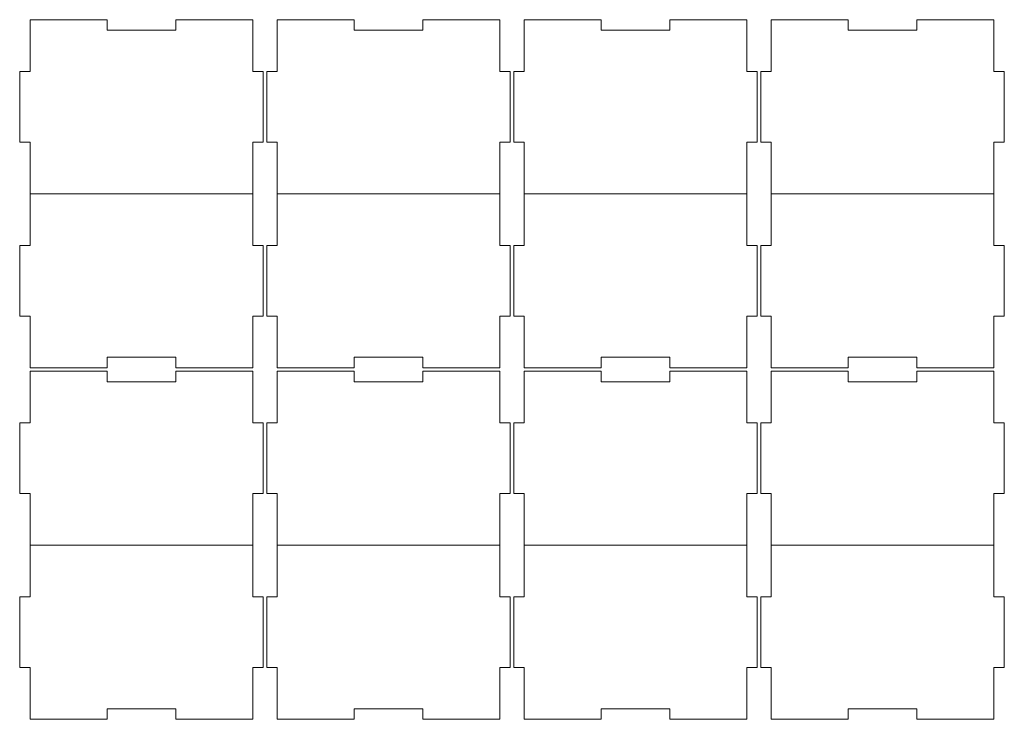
# Model space of a CAD drawing. Header units: millimetres. Extents: x -811 to 1340, y -192 to 870.
# Tile 649 of 656: x 793 to 1076, y -87 to 114. Entities that reach past the tile are written whole.
import ezdxf

# ---------------------------------------------------------------- set-up
doc = ezdxf.new("R2010")
doc.units = ezdxf.units.MM
doc.header["$MEASUREMENT"] = 0
doc.layers.add('layer 1', color=7, linetype='Continuous')

msp = doc.modelspace()

# ---------------------------------------------------------------- linework, layer by layer
at = {"layer": 'layer 1', "color": 250, "lineweight": 9}
for points, knots in [([(837.4125, 114.0378), (837.4125, 114.0378), (859.5625, 114.0378), (859.5625, 114.0378), (859.5625, 114.0378), (859.5625, 114.0378), (859.5625, 99.1878), (859.5625, 99.1878), (859.5625, 99.1878), (859.5625, 99.1878), (862.5625, 99.1878), (862.5625, 99.1878), (862.5625, 99.1878), (862.5625, 99.1878), (862.5625, 78.8878), (862.5625, 78.8878), (862.5625, 78.8878), (862.5625, 78.8878), (859.5625, 78.8878), (859.5625, 78.8878), (859.5625, 78.8878), (859.5625, 78.8878), (859.5625, 64.0378), (859.5625, 64.0378), (859.5625, 64.0378), (859.5625, 64.0378), (795.5625, 64.0378), (795.5625, 64.0378), (795.5625, 64.0378), (795.5625, 64.0378), (795.5625, 78.8878), (795.5625, 78.8878), (795.5625, 78.8878), (795.5625, 78.8878), (792.5625, 78.8878), (792.5625, 78.8878), (792.5625, 78.8878), (792.5625, 78.8878), (792.5625, 99.1878), (792.5625, 99.1878), (792.5625, 99.1878), (792.5625, 99.1878), (795.5625, 99.1878), (795.5625, 99.1878), (795.5625, 99.1878), (795.5625, 99.1878), (795.5625, 114.0378), (795.5625, 114.0378), (795.5625, 114.0378), (795.5625, 114.0378), (817.7125, 114.0378), (817.7125, 114.0378), (817.7125, 114.0378), (817.7125, 114.0378), (817.7125, 111.0378), (817.7125, 111.0378), (817.7125, 111.0378), (817.7125, 111.0378), (837.4125, 111.0378), (837.4125, 111.0378), (837.4125, 111.0378), (837.4125, 111.0378), (837.4125, 114.0378), (837.4125, 114.0378)], [0, 0, 0, 0, 0.05882353, 0.05882353, 0.05882353, 0.05882353, 0.11764706, 0.11764706, 0.11764706, 0.11764706, 0.17647059, 0.17647059, 0.17647059, 0.17647059, 0.23529412, 0.23529412, 0.23529412, 0.23529412, 0.29411765, 0.29411765, 0.29411765, 0.29411765, 0.35294118, 0.35294118, 0.35294118, 0.35294118, 0.41176471, 0.41176471, 0.41176471, 0.41176471, 0.47058824, 0.47058824, 0.47058824, 0.47058824, 0.52941176, 0.52941176, 0.52941176, 0.52941176, 0.58823529, 0.58823529, 0.58823529, 0.58823529, 0.64705882, 0.64705882, 0.64705882, 0.64705882, 0.70588235, 0.70588235, 0.70588235, 0.70588235, 0.76470588, 0.76470588, 0.76470588, 0.76470588, 0.82352941, 0.82352941, 0.82352941, 0.82352941, 0.88235294, 0.88235294, 0.88235294, 0.88235294, 1, 1, 1, 1]), ([(908.4125, 114.0378), (908.4125, 114.0378), (930.5625, 114.0378), (930.5625, 114.0378), (930.5625, 114.0378), (930.5625, 114.0378), (930.5625, 99.1878), (930.5625, 99.1878), (930.5625, 99.1878), (930.5625, 99.1878), (933.5625, 99.1878), (933.5625, 99.1878), (933.5625, 99.1878), (933.5625, 99.1878), (933.5625, 78.8878), (933.5625, 78.8878), (933.5625, 78.8878), (933.5625, 78.8878), (930.5625, 78.8878), (930.5625, 78.8878), (930.5625, 78.8878), (930.5625, 78.8878), (930.5625, 64.0378), (930.5625, 64.0378), (930.5625, 64.0378), (930.5625, 64.0378), (866.5625, 64.0378), (866.5625, 64.0378), (866.5625, 64.0378), (866.5625, 64.0378), (866.5625, 78.8878), (866.5625, 78.8878), (866.5625, 78.8878), (866.5625, 78.8878), (863.5625, 78.8878), (863.5625, 78.8878), (863.5625, 78.8878), (863.5625, 78.8878), (863.5625, 99.1878), (863.5625, 99.1878), (863.5625, 99.1878), (863.5625, 99.1878), (866.5625, 99.1878), (866.5625, 99.1878), (866.5625, 99.1878), (866.5625, 99.1878), (866.5625, 114.0378), (866.5625, 114.0378), (866.5625, 114.0378), (866.5625, 114.0378), (888.7125, 114.0378), (888.7125, 114.0378), (888.7125, 114.0378), (888.7125, 114.0378), (888.7125, 111.0378), (888.7125, 111.0378), (888.7125, 111.0378), (888.7125, 111.0378), (908.4125, 111.0378), (908.4125, 111.0378), (908.4125, 111.0378), (908.4125, 111.0378), (908.4125, 114.0378), (908.4125, 114.0378)], [0, 0, 0, 0, 0.05882353, 0.05882353, 0.05882353, 0.05882353, 0.11764706, 0.11764706, 0.11764706, 0.11764706, 0.17647059, 0.17647059, 0.17647059, 0.17647059, 0.23529412, 0.23529412, 0.23529412, 0.23529412, 0.29411765, 0.29411765, 0.29411765, 0.29411765, 0.35294118, 0.35294118, 0.35294118, 0.35294118, 0.41176471, 0.41176471, 0.41176471, 0.41176471, 0.47058824, 0.47058824, 0.47058824, 0.47058824, 0.52941176, 0.52941176, 0.52941176, 0.52941176, 0.58823529, 0.58823529, 0.58823529, 0.58823529, 0.64705882, 0.64705882, 0.64705882, 0.64705882, 0.70588235, 0.70588235, 0.70588235, 0.70588235, 0.76470588, 0.76470588, 0.76470588, 0.76470588, 0.82352941, 0.82352941, 0.82352941, 0.82352941, 0.88235294, 0.88235294, 0.88235294, 0.88235294, 1, 1, 1, 1]), ([(979.4125, 114.0378), (979.4125, 114.0378), (1001.5625, 114.0378), (1001.5625, 114.0378), (1001.5625, 114.0378), (1001.5625, 114.0378), (1001.5625, 99.1878), (1001.5625, 99.1878), (1001.5625, 99.1878), (1001.5625, 99.1878), (1004.5625, 99.1878), (1004.5625, 99.1878), (1004.5625, 99.1878), (1004.5625, 99.1878), (1004.5625, 78.8878), (1004.5625, 78.8878), (1004.5625, 78.8878), (1004.5625, 78.8878), (1001.5625, 78.8878), (1001.5625, 78.8878), (1001.5625, 78.8878), (1001.5625, 78.8878), (1001.5625, 64.0378), (1001.5625, 64.0378), (1001.5625, 64.0378), (1001.5625, 64.0378), (937.5625, 64.0378), (937.5625, 64.0378), (937.5625, 64.0378), (937.5625, 64.0378), (937.5625, 78.8878), (937.5625, 78.8878), (937.5625, 78.8878), (937.5625, 78.8878), (934.5625, 78.8878), (934.5625, 78.8878), (934.5625, 78.8878), (934.5625, 78.8878), (934.5625, 99.1878), (934.5625, 99.1878), (934.5625, 99.1878), (934.5625, 99.1878), (937.5625, 99.1878), (937.5625, 99.1878), (937.5625, 99.1878), (937.5625, 99.1878), (937.5625, 114.0378), (937.5625, 114.0378), (937.5625, 114.0378), (937.5625, 114.0378), (959.7125, 114.0378), (959.7125, 114.0378), (959.7125, 114.0378), (959.7125, 114.0378), (959.7125, 111.0378), (959.7125, 111.0378), (959.7125, 111.0378), (959.7125, 111.0378), (979.4125, 111.0378), (979.4125, 111.0378), (979.4125, 111.0378), (979.4125, 111.0378), (979.4125, 114.0378), (979.4125, 114.0378)], [0, 0, 0, 0, 0.05882353, 0.05882353, 0.05882353, 0.05882353, 0.11764706, 0.11764706, 0.11764706, 0.11764706, 0.17647059, 0.17647059, 0.17647059, 0.17647059, 0.23529412, 0.23529412, 0.23529412, 0.23529412, 0.29411765, 0.29411765, 0.29411765, 0.29411765, 0.35294118, 0.35294118, 0.35294118, 0.35294118, 0.41176471, 0.41176471, 0.41176471, 0.41176471, 0.47058824, 0.47058824, 0.47058824, 0.47058824, 0.52941176, 0.52941176, 0.52941176, 0.52941176, 0.58823529, 0.58823529, 0.58823529, 0.58823529, 0.64705882, 0.64705882, 0.64705882, 0.64705882, 0.70588235, 0.70588235, 0.70588235, 0.70588235, 0.76470588, 0.76470588, 0.76470588, 0.76470588, 0.82352941, 0.82352941, 0.82352941, 0.82352941, 0.88235294, 0.88235294, 0.88235294, 0.88235294, 1, 1, 1, 1]), ([(1050.4125, 114.0378), (1050.4125, 114.0378), (1072.5625, 114.0378), (1072.5625, 114.0378), (1072.5625, 114.0378), (1072.5625, 114.0378), (1072.5625, 99.1878), (1072.5625, 99.1878), (1072.5625, 99.1878), (1072.5625, 99.1878), (1075.5625, 99.1878), (1075.5625, 99.1878), (1075.5625, 99.1878), (1075.5625, 99.1878), (1075.5625, 78.8878), (1075.5625, 78.8878), (1075.5625, 78.8878), (1075.5625, 78.8878), (1072.5625, 78.8878), (1072.5625, 78.8878), (1072.5625, 78.8878), (1072.5625, 78.8878), (1072.5625, 64.0378), (1072.5625, 64.0378), (1072.5625, 64.0378), (1072.5625, 64.0378), (1008.5625, 64.0378), (1008.5625, 64.0378), (1008.5625, 64.0378), (1008.5625, 64.0378), (1008.5625, 78.8878), (1008.5625, 78.8878), (1008.5625, 78.8878), (1008.5625, 78.8878), (1005.5625, 78.8878), (1005.5625, 78.8878), (1005.5625, 78.8878), (1005.5625, 78.8878), (1005.5625, 99.1878), (1005.5625, 99.1878), (1005.5625, 99.1878), (1005.5625, 99.1878), (1008.5625, 99.1878), (1008.5625, 99.1878), (1008.5625, 99.1878), (1008.5625, 99.1878), (1008.5625, 114.0378), (1008.5625, 114.0378), (1008.5625, 114.0378), (1008.5625, 114.0378), (1030.7125, 114.0378), (1030.7125, 114.0378), (1030.7125, 114.0378), (1030.7125, 114.0378), (1030.7125, 111.0378), (1030.7125, 111.0378), (1030.7125, 111.0378), (1030.7125, 111.0378), (1050.4125, 111.0378), (1050.4125, 111.0378), (1050.4125, 111.0378), (1050.4125, 111.0378), (1050.4125, 114.0378), (1050.4125, 114.0378)], [0, 0, 0, 0, 0.05882353, 0.05882353, 0.05882353, 0.05882353, 0.11764706, 0.11764706, 0.11764706, 0.11764706, 0.17647059, 0.17647059, 0.17647059, 0.17647059, 0.23529412, 0.23529412, 0.23529412, 0.23529412, 0.29411765, 0.29411765, 0.29411765, 0.29411765, 0.35294118, 0.35294118, 0.35294118, 0.35294118, 0.41176471, 0.41176471, 0.41176471, 0.41176471, 0.47058824, 0.47058824, 0.47058824, 0.47058824, 0.52941176, 0.52941176, 0.52941176, 0.52941176, 0.58823529, 0.58823529, 0.58823529, 0.58823529, 0.64705882, 0.64705882, 0.64705882, 0.64705882, 0.70588235, 0.70588235, 0.70588235, 0.70588235, 0.76470588, 0.76470588, 0.76470588, 0.76470588, 0.82352941, 0.82352941, 0.82352941, 0.82352941, 0.88235294, 0.88235294, 0.88235294, 0.88235294, 1, 1, 1, 1]), ([(859.5625, 64.0378), (859.5625, 64.0378), (859.5625, 49.1878), (859.5625, 49.1878), (859.5625, 49.1878), (859.5625, 49.1878), (862.5625, 49.1878), (862.5625, 49.1878), (862.5625, 49.1878), (862.5625, 49.1878), (862.5625, 28.8878), (862.5625, 28.8878), (862.5625, 28.8878), (862.5625, 28.8878), (859.5625, 28.8878), (859.5625, 28.8878), (859.5625, 28.8878), (859.5625, 28.8878), (859.5625, 14.0378), (859.5625, 14.0378), (859.5625, 14.0378), (859.5625, 14.0378), (837.4125, 14.0378), (837.4125, 14.0378), (837.4125, 14.0378), (837.4125, 14.0378), (837.4125, 17.0378), (837.4125, 17.0378), (837.4125, 17.0378), (837.4125, 17.0378), (817.7125, 17.0378), (817.7125, 17.0378), (817.7125, 17.0378), (817.7125, 17.0378), (817.7125, 14.0378), (817.7125, 14.0378), (817.7125, 14.0378), (817.7125, 14.0378), (795.5625, 14.0378), (795.5625, 14.0378), (795.5625, 14.0378), (795.5625, 14.0378), (795.5625, 28.8878), (795.5625, 28.8878), (795.5625, 28.8878), (795.5625, 28.8878), (792.5625, 28.8878), (792.5625, 28.8878), (792.5625, 28.8878), (792.5625, 28.8878), (792.5625, 49.1878), (792.5625, 49.1878), (792.5625, 49.1878), (792.5625, 49.1878), (795.5625, 49.1878), (795.5625, 49.1878), (795.5625, 49.1878), (795.5625, 49.1878), (795.5625, 64.0378), (795.5625, 64.0378)], [0, 0, 0, 0, 0.0625, 0.0625, 0.0625, 0.0625, 0.125, 0.125, 0.125, 0.125, 0.1875, 0.1875, 0.1875, 0.1875, 0.25, 0.25, 0.25, 0.25, 0.3125, 0.3125, 0.3125, 0.3125, 0.375, 0.375, 0.375, 0.375, 0.4375, 0.4375, 0.4375, 0.4375, 0.5, 0.5, 0.5, 0.5, 0.5625, 0.5625, 0.5625, 0.5625, 0.625, 0.625, 0.625, 0.625, 0.6875, 0.6875, 0.6875, 0.6875, 0.75, 0.75, 0.75, 0.75, 0.8125, 0.8125, 0.8125, 0.8125, 0.875, 0.875, 0.875, 0.875, 1, 1, 1, 1]), ([(930.5625, 64.0378), (930.5625, 64.0378), (930.5625, 49.1878), (930.5625, 49.1878), (930.5625, 49.1878), (930.5625, 49.1878), (933.5625, 49.1878), (933.5625, 49.1878), (933.5625, 49.1878), (933.5625, 49.1878), (933.5625, 28.8878), (933.5625, 28.8878), (933.5625, 28.8878), (933.5625, 28.8878), (930.5625, 28.8878), (930.5625, 28.8878), (930.5625, 28.8878), (930.5625, 28.8878), (930.5625, 14.0378), (930.5625, 14.0378), (930.5625, 14.0378), (930.5625, 14.0378), (908.4125, 14.0378), (908.4125, 14.0378), (908.4125, 14.0378), (908.4125, 14.0378), (908.4125, 17.0378), (908.4125, 17.0378), (908.4125, 17.0378), (908.4125, 17.0378), (888.7125, 17.0378), (888.7125, 17.0378), (888.7125, 17.0378), (888.7125, 17.0378), (888.7125, 14.0378), (888.7125, 14.0378), (888.7125, 14.0378), (888.7125, 14.0378), (866.5625, 14.0378), (866.5625, 14.0378), (866.5625, 14.0378), (866.5625, 14.0378), (866.5625, 28.8878), (866.5625, 28.8878), (866.5625, 28.8878), (866.5625, 28.8878), (863.5625, 28.8878), (863.5625, 28.8878), (863.5625, 28.8878), (863.5625, 28.8878), (863.5625, 49.1878), (863.5625, 49.1878), (863.5625, 49.1878), (863.5625, 49.1878), (866.5625, 49.1878), (866.5625, 49.1878), (866.5625, 49.1878), (866.5625, 49.1878), (866.5625, 64.0378), (866.5625, 64.0378)], [0, 0, 0, 0, 0.0625, 0.0625, 0.0625, 0.0625, 0.125, 0.125, 0.125, 0.125, 0.1875, 0.1875, 0.1875, 0.1875, 0.25, 0.25, 0.25, 0.25, 0.3125, 0.3125, 0.3125, 0.3125, 0.375, 0.375, 0.375, 0.375, 0.4375, 0.4375, 0.4375, 0.4375, 0.5, 0.5, 0.5, 0.5, 0.5625, 0.5625, 0.5625, 0.5625, 0.625, 0.625, 0.625, 0.625, 0.6875, 0.6875, 0.6875, 0.6875, 0.75, 0.75, 0.75, 0.75, 0.8125, 0.8125, 0.8125, 0.8125, 0.875, 0.875, 0.875, 0.875, 1, 1, 1, 1]), ([(1001.5625, 64.0378), (1001.5625, 64.0378), (1001.5625, 49.1878), (1001.5625, 49.1878), (1001.5625, 49.1878), (1001.5625, 49.1878), (1004.5625, 49.1878), (1004.5625, 49.1878), (1004.5625, 49.1878), (1004.5625, 49.1878), (1004.5625, 28.8878), (1004.5625, 28.8878), (1004.5625, 28.8878), (1004.5625, 28.8878), (1001.5625, 28.8878), (1001.5625, 28.8878), (1001.5625, 28.8878), (1001.5625, 28.8878), (1001.5625, 14.0378), (1001.5625, 14.0378), (1001.5625, 14.0378), (1001.5625, 14.0378), (979.4125, 14.0378), (979.4125, 14.0378), (979.4125, 14.0378), (979.4125, 14.0378), (979.4125, 17.0378), (979.4125, 17.0378), (979.4125, 17.0378), (979.4125, 17.0378), (959.7125, 17.0378), (959.7125, 17.0378), (959.7125, 17.0378), (959.7125, 17.0378), (959.7125, 14.0378), (959.7125, 14.0378), (959.7125, 14.0378), (959.7125, 14.0378), (937.5625, 14.0378), (937.5625, 14.0378), (937.5625, 14.0378), (937.5625, 14.0378), (937.5625, 28.8878), (937.5625, 28.8878), (937.5625, 28.8878), (937.5625, 28.8878), (934.5625, 28.8878), (934.5625, 28.8878), (934.5625, 28.8878), (934.5625, 28.8878), (934.5625, 49.1878), (934.5625, 49.1878), (934.5625, 49.1878), (934.5625, 49.1878), (937.5625, 49.1878), (937.5625, 49.1878), (937.5625, 49.1878), (937.5625, 49.1878), (937.5625, 64.0378), (937.5625, 64.0378)], [0, 0, 0, 0, 0.0625, 0.0625, 0.0625, 0.0625, 0.125, 0.125, 0.125, 0.125, 0.1875, 0.1875, 0.1875, 0.1875, 0.25, 0.25, 0.25, 0.25, 0.3125, 0.3125, 0.3125, 0.3125, 0.375, 0.375, 0.375, 0.375, 0.4375, 0.4375, 0.4375, 0.4375, 0.5, 0.5, 0.5, 0.5, 0.5625, 0.5625, 0.5625, 0.5625, 0.625, 0.625, 0.625, 0.625, 0.6875, 0.6875, 0.6875, 0.6875, 0.75, 0.75, 0.75, 0.75, 0.8125, 0.8125, 0.8125, 0.8125, 0.875, 0.875, 0.875, 0.875, 1, 1, 1, 1]), ([(1072.5625, 64.0378), (1072.5625, 64.0378), (1072.5625, 49.1878), (1072.5625, 49.1878), (1072.5625, 49.1878), (1072.5625, 49.1878), (1075.5625, 49.1878), (1075.5625, 49.1878), (1075.5625, 49.1878), (1075.5625, 49.1878), (1075.5625, 28.8878), (1075.5625, 28.8878), (1075.5625, 28.8878), (1075.5625, 28.8878), (1072.5625, 28.8878), (1072.5625, 28.8878), (1072.5625, 28.8878), (1072.5625, 28.8878), (1072.5625, 14.0378), (1072.5625, 14.0378), (1072.5625, 14.0378), (1072.5625, 14.0378), (1050.4125, 14.0378), (1050.4125, 14.0378), (1050.4125, 14.0378), (1050.4125, 14.0378), (1050.4125, 17.0378), (1050.4125, 17.0378), (1050.4125, 17.0378), (1050.4125, 17.0378), (1030.7125, 17.0378), (1030.7125, 17.0378), (1030.7125, 17.0378), (1030.7125, 17.0378), (1030.7125, 14.0378), (1030.7125, 14.0378), (1030.7125, 14.0378), (1030.7125, 14.0378), (1008.5625, 14.0378), (1008.5625, 14.0378), (1008.5625, 14.0378), (1008.5625, 14.0378), (1008.5625, 28.8878), (1008.5625, 28.8878), (1008.5625, 28.8878), (1008.5625, 28.8878), (1005.5625, 28.8878), (1005.5625, 28.8878), (1005.5625, 28.8878), (1005.5625, 28.8878), (1005.5625, 49.1878), (1005.5625, 49.1878), (1005.5625, 49.1878), (1005.5625, 49.1878), (1008.5625, 49.1878), (1008.5625, 49.1878), (1008.5625, 49.1878), (1008.5625, 49.1878), (1008.5625, 64.0378), (1008.5625, 64.0378)], [0, 0, 0, 0, 0.0625, 0.0625, 0.0625, 0.0625, 0.125, 0.125, 0.125, 0.125, 0.1875, 0.1875, 0.1875, 0.1875, 0.25, 0.25, 0.25, 0.25, 0.3125, 0.3125, 0.3125, 0.3125, 0.375, 0.375, 0.375, 0.375, 0.4375, 0.4375, 0.4375, 0.4375, 0.5, 0.5, 0.5, 0.5, 0.5625, 0.5625, 0.5625, 0.5625, 0.625, 0.625, 0.625, 0.625, 0.6875, 0.6875, 0.6875, 0.6875, 0.75, 0.75, 0.75, 0.75, 0.8125, 0.8125, 0.8125, 0.8125, 0.875, 0.875, 0.875, 0.875, 1, 1, 1, 1]), ([(837.4125, 13.0378), (837.4125, 13.0378), (859.5625, 13.0378), (859.5625, 13.0378), (859.5625, 13.0378), (859.5625, 13.0378), (859.5625, -1.8122), (859.5625, -1.8122), (859.5625, -1.8122), (859.5625, -1.8122), (862.5625, -1.8122), (862.5625, -1.8122), (862.5625, -1.8122), (862.5625, -1.8122), (862.5625, -22.1122), (862.5625, -22.1122), (862.5625, -22.1122), (862.5625, -22.1122), (859.5625, -22.1122), (859.5625, -22.1122), (859.5625, -22.1122), (859.5625, -22.1122), (859.5625, -36.9622), (859.5625, -36.9622), (859.5625, -36.9622), (859.5625, -36.9622), (795.5625, -36.9622), (795.5625, -36.9622), (795.5625, -36.9622), (795.5625, -36.9622), (795.5625, -22.1122), (795.5625, -22.1122), (795.5625, -22.1122), (795.5625, -22.1122), (792.5625, -22.1122), (792.5625, -22.1122), (792.5625, -22.1122), (792.5625, -22.1122), (792.5625, -1.8122), (792.5625, -1.8122), (792.5625, -1.8122), (792.5625, -1.8122), (795.5625, -1.8122), (795.5625, -1.8122), (795.5625, -1.8122), (795.5625, -1.8122), (795.5625, 13.0378), (795.5625, 13.0378), (795.5625, 13.0378), (795.5625, 13.0378), (817.7125, 13.0378), (817.7125, 13.0378), (817.7125, 13.0378), (817.7125, 13.0378), (817.7125, 10.0378), (817.7125, 10.0378), (817.7125, 10.0378), (817.7125, 10.0378), (837.4125, 10.0378), (837.4125, 10.0378), (837.4125, 10.0378), (837.4125, 10.0378), (837.4125, 13.0378), (837.4125, 13.0378)], [0, 0, 0, 0, 0.05882353, 0.05882353, 0.05882353, 0.05882353, 0.11764706, 0.11764706, 0.11764706, 0.11764706, 0.17647059, 0.17647059, 0.17647059, 0.17647059, 0.23529412, 0.23529412, 0.23529412, 0.23529412, 0.29411765, 0.29411765, 0.29411765, 0.29411765, 0.35294118, 0.35294118, 0.35294118, 0.35294118, 0.41176471, 0.41176471, 0.41176471, 0.41176471, 0.47058824, 0.47058824, 0.47058824, 0.47058824, 0.52941176, 0.52941176, 0.52941176, 0.52941176, 0.58823529, 0.58823529, 0.58823529, 0.58823529, 0.64705882, 0.64705882, 0.64705882, 0.64705882, 0.70588235, 0.70588235, 0.70588235, 0.70588235, 0.76470588, 0.76470588, 0.76470588, 0.76470588, 0.82352941, 0.82352941, 0.82352941, 0.82352941, 0.88235294, 0.88235294, 0.88235294, 0.88235294, 1, 1, 1, 1]), ([(908.4125, 13.0378), (908.4125, 13.0378), (930.5625, 13.0378), (930.5625, 13.0378), (930.5625, 13.0378), (930.5625, 13.0378), (930.5625, -1.8122), (930.5625, -1.8122), (930.5625, -1.8122), (930.5625, -1.8122), (933.5625, -1.8122), (933.5625, -1.8122), (933.5625, -1.8122), (933.5625, -1.8122), (933.5625, -22.1122), (933.5625, -22.1122), (933.5625, -22.1122), (933.5625, -22.1122), (930.5625, -22.1122), (930.5625, -22.1122), (930.5625, -22.1122), (930.5625, -22.1122), (930.5625, -36.9622), (930.5625, -36.9622), (930.5625, -36.9622), (930.5625, -36.9622), (866.5625, -36.9622), (866.5625, -36.9622), (866.5625, -36.9622), (866.5625, -36.9622), (866.5625, -22.1122), (866.5625, -22.1122), (866.5625, -22.1122), (866.5625, -22.1122), (863.5625, -22.1122), (863.5625, -22.1122), (863.5625, -22.1122), (863.5625, -22.1122), (863.5625, -1.8122), (863.5625, -1.8122), (863.5625, -1.8122), (863.5625, -1.8122), (866.5625, -1.8122), (866.5625, -1.8122), (866.5625, -1.8122), (866.5625, -1.8122), (866.5625, 13.0378), (866.5625, 13.0378), (866.5625, 13.0378), (866.5625, 13.0378), (888.7125, 13.0378), (888.7125, 13.0378), (888.7125, 13.0378), (888.7125, 13.0378), (888.7125, 10.0378), (888.7125, 10.0378), (888.7125, 10.0378), (888.7125, 10.0378), (908.4125, 10.0378), (908.4125, 10.0378), (908.4125, 10.0378), (908.4125, 10.0378), (908.4125, 13.0378), (908.4125, 13.0378)], [0, 0, 0, 0, 0.05882353, 0.05882353, 0.05882353, 0.05882353, 0.11764706, 0.11764706, 0.11764706, 0.11764706, 0.17647059, 0.17647059, 0.17647059, 0.17647059, 0.23529412, 0.23529412, 0.23529412, 0.23529412, 0.29411765, 0.29411765, 0.29411765, 0.29411765, 0.35294118, 0.35294118, 0.35294118, 0.35294118, 0.41176471, 0.41176471, 0.41176471, 0.41176471, 0.47058824, 0.47058824, 0.47058824, 0.47058824, 0.52941176, 0.52941176, 0.52941176, 0.52941176, 0.58823529, 0.58823529, 0.58823529, 0.58823529, 0.64705882, 0.64705882, 0.64705882, 0.64705882, 0.70588235, 0.70588235, 0.70588235, 0.70588235, 0.76470588, 0.76470588, 0.76470588, 0.76470588, 0.82352941, 0.82352941, 0.82352941, 0.82352941, 0.88235294, 0.88235294, 0.88235294, 0.88235294, 1, 1, 1, 1]), ([(979.4125, 13.0378), (979.4125, 13.0378), (1001.5625, 13.0378), (1001.5625, 13.0378), (1001.5625, 13.0378), (1001.5625, 13.0378), (1001.5625, -1.8122), (1001.5625, -1.8122), (1001.5625, -1.8122), (1001.5625, -1.8122), (1004.5625, -1.8122), (1004.5625, -1.8122), (1004.5625, -1.8122), (1004.5625, -1.8122), (1004.5625, -22.1122), (1004.5625, -22.1122), (1004.5625, -22.1122), (1004.5625, -22.1122), (1001.5625, -22.1122), (1001.5625, -22.1122), (1001.5625, -22.1122), (1001.5625, -22.1122), (1001.5625, -36.9622), (1001.5625, -36.9622), (1001.5625, -36.9622), (1001.5625, -36.9622), (937.5625, -36.9622), (937.5625, -36.9622), (937.5625, -36.9622), (937.5625, -36.9622), (937.5625, -22.1122), (937.5625, -22.1122), (937.5625, -22.1122), (937.5625, -22.1122), (934.5625, -22.1122), (934.5625, -22.1122), (934.5625, -22.1122), (934.5625, -22.1122), (934.5625, -1.8122), (934.5625, -1.8122), (934.5625, -1.8122), (934.5625, -1.8122), (937.5625, -1.8122), (937.5625, -1.8122), (937.5625, -1.8122), (937.5625, -1.8122), (937.5625, 13.0378), (937.5625, 13.0378), (937.5625, 13.0378), (937.5625, 13.0378), (959.7125, 13.0378), (959.7125, 13.0378), (959.7125, 13.0378), (959.7125, 13.0378), (959.7125, 10.0378), (959.7125, 10.0378), (959.7125, 10.0378), (959.7125, 10.0378), (979.4125, 10.0378), (979.4125, 10.0378), (979.4125, 10.0378), (979.4125, 10.0378), (979.4125, 13.0378), (979.4125, 13.0378)], [0, 0, 0, 0, 0.05882353, 0.05882353, 0.05882353, 0.05882353, 0.11764706, 0.11764706, 0.11764706, 0.11764706, 0.17647059, 0.17647059, 0.17647059, 0.17647059, 0.23529412, 0.23529412, 0.23529412, 0.23529412, 0.29411765, 0.29411765, 0.29411765, 0.29411765, 0.35294118, 0.35294118, 0.35294118, 0.35294118, 0.41176471, 0.41176471, 0.41176471, 0.41176471, 0.47058824, 0.47058824, 0.47058824, 0.47058824, 0.52941176, 0.52941176, 0.52941176, 0.52941176, 0.58823529, 0.58823529, 0.58823529, 0.58823529, 0.64705882, 0.64705882, 0.64705882, 0.64705882, 0.70588235, 0.70588235, 0.70588235, 0.70588235, 0.76470588, 0.76470588, 0.76470588, 0.76470588, 0.82352941, 0.82352941, 0.82352941, 0.82352941, 0.88235294, 0.88235294, 0.88235294, 0.88235294, 1, 1, 1, 1]), ([(1050.4125, 13.0378), (1050.4125, 13.0378), (1072.5625, 13.0378), (1072.5625, 13.0378), (1072.5625, 13.0378), (1072.5625, 13.0378), (1072.5625, -1.8122), (1072.5625, -1.8122), (1072.5625, -1.8122), (1072.5625, -1.8122), (1075.5625, -1.8122), (1075.5625, -1.8122), (1075.5625, -1.8122), (1075.5625, -1.8122), (1075.5625, -22.1122), (1075.5625, -22.1122), (1075.5625, -22.1122), (1075.5625, -22.1122), (1072.5625, -22.1122), (1072.5625, -22.1122), (1072.5625, -22.1122), (1072.5625, -22.1122), (1072.5625, -36.9622), (1072.5625, -36.9622), (1072.5625, -36.9622), (1072.5625, -36.9622), (1008.5625, -36.9622), (1008.5625, -36.9622), (1008.5625, -36.9622), (1008.5625, -36.9622), (1008.5625, -22.1122), (1008.5625, -22.1122), (1008.5625, -22.1122), (1008.5625, -22.1122), (1005.5625, -22.1122), (1005.5625, -22.1122), (1005.5625, -22.1122), (1005.5625, -22.1122), (1005.5625, -1.8122), (1005.5625, -1.8122), (1005.5625, -1.8122), (1005.5625, -1.8122), (1008.5625, -1.8122), (1008.5625, -1.8122), (1008.5625, -1.8122), (1008.5625, -1.8122), (1008.5625, 13.0378), (1008.5625, 13.0378), (1008.5625, 13.0378), (1008.5625, 13.0378), (1030.7125, 13.0378), (1030.7125, 13.0378), (1030.7125, 13.0378), (1030.7125, 13.0378), (1030.7125, 10.0378), (1030.7125, 10.0378), (1030.7125, 10.0378), (1030.7125, 10.0378), (1050.4125, 10.0378), (1050.4125, 10.0378), (1050.4125, 10.0378), (1050.4125, 10.0378), (1050.4125, 13.0378), (1050.4125, 13.0378)], [0, 0, 0, 0, 0.05882353, 0.05882353, 0.05882353, 0.05882353, 0.11764706, 0.11764706, 0.11764706, 0.11764706, 0.17647059, 0.17647059, 0.17647059, 0.17647059, 0.23529412, 0.23529412, 0.23529412, 0.23529412, 0.29411765, 0.29411765, 0.29411765, 0.29411765, 0.35294118, 0.35294118, 0.35294118, 0.35294118, 0.41176471, 0.41176471, 0.41176471, 0.41176471, 0.47058824, 0.47058824, 0.47058824, 0.47058824, 0.52941176, 0.52941176, 0.52941176, 0.52941176, 0.58823529, 0.58823529, 0.58823529, 0.58823529, 0.64705882, 0.64705882, 0.64705882, 0.64705882, 0.70588235, 0.70588235, 0.70588235, 0.70588235, 0.76470588, 0.76470588, 0.76470588, 0.76470588, 0.82352941, 0.82352941, 0.82352941, 0.82352941, 0.88235294, 0.88235294, 0.88235294, 0.88235294, 1, 1, 1, 1]), ([(859.5625, -36.9622), (859.5625, -36.9622), (859.5625, -51.8122), (859.5625, -51.8122), (859.5625, -51.8122), (859.5625, -51.8122), (862.5625, -51.8122), (862.5625, -51.8122), (862.5625, -51.8122), (862.5625, -51.8122), (862.5625, -72.1122), (862.5625, -72.1122), (862.5625, -72.1122), (862.5625, -72.1122), (859.5625, -72.1122), (859.5625, -72.1122), (859.5625, -72.1122), (859.5625, -72.1122), (859.5625, -86.9622), (859.5625, -86.9622), (859.5625, -86.9622), (859.5625, -86.9622), (837.4125, -86.9622), (837.4125, -86.9622), (837.4125, -86.9622), (837.4125, -86.9622), (837.4125, -83.9622), (837.4125, -83.9622), (837.4125, -83.9622), (837.4125, -83.9622), (817.7125, -83.9622), (817.7125, -83.9622), (817.7125, -83.9622), (817.7125, -83.9622), (817.7125, -86.9622), (817.7125, -86.9622), (817.7125, -86.9622), (817.7125, -86.9622), (795.5625, -86.9622), (795.5625, -86.9622), (795.5625, -86.9622), (795.5625, -86.9622), (795.5625, -72.1122), (795.5625, -72.1122), (795.5625, -72.1122), (795.5625, -72.1122), (792.5625, -72.1122), (792.5625, -72.1122), (792.5625, -72.1122), (792.5625, -72.1122), (792.5625, -51.8122), (792.5625, -51.8122), (792.5625, -51.8122), (792.5625, -51.8122), (795.5625, -51.8122), (795.5625, -51.8122), (795.5625, -51.8122), (795.5625, -51.8122), (795.5625, -36.9622), (795.5625, -36.9622)], [0, 0, 0, 0, 0.0625, 0.0625, 0.0625, 0.0625, 0.125, 0.125, 0.125, 0.125, 0.1875, 0.1875, 0.1875, 0.1875, 0.25, 0.25, 0.25, 0.25, 0.3125, 0.3125, 0.3125, 0.3125, 0.375, 0.375, 0.375, 0.375, 0.4375, 0.4375, 0.4375, 0.4375, 0.5, 0.5, 0.5, 0.5, 0.5625, 0.5625, 0.5625, 0.5625, 0.625, 0.625, 0.625, 0.625, 0.6875, 0.6875, 0.6875, 0.6875, 0.75, 0.75, 0.75, 0.75, 0.8125, 0.8125, 0.8125, 0.8125, 0.875, 0.875, 0.875, 0.875, 1, 1, 1, 1]), ([(930.5625, -36.9622), (930.5625, -36.9622), (930.5625, -51.8122), (930.5625, -51.8122), (930.5625, -51.8122), (930.5625, -51.8122), (933.5625, -51.8122), (933.5625, -51.8122), (933.5625, -51.8122), (933.5625, -51.8122), (933.5625, -72.1122), (933.5625, -72.1122), (933.5625, -72.1122), (933.5625, -72.1122), (930.5625, -72.1122), (930.5625, -72.1122), (930.5625, -72.1122), (930.5625, -72.1122), (930.5625, -86.9622), (930.5625, -86.9622), (930.5625, -86.9622), (930.5625, -86.9622), (908.4125, -86.9622), (908.4125, -86.9622), (908.4125, -86.9622), (908.4125, -86.9622), (908.4125, -83.9622), (908.4125, -83.9622), (908.4125, -83.9622), (908.4125, -83.9622), (888.7125, -83.9622), (888.7125, -83.9622), (888.7125, -83.9622), (888.7125, -83.9622), (888.7125, -86.9622), (888.7125, -86.9622), (888.7125, -86.9622), (888.7125, -86.9622), (866.5625, -86.9622), (866.5625, -86.9622), (866.5625, -86.9622), (866.5625, -86.9622), (866.5625, -72.1122), (866.5625, -72.1122), (866.5625, -72.1122), (866.5625, -72.1122), (863.5625, -72.1122), (863.5625, -72.1122), (863.5625, -72.1122), (863.5625, -72.1122), (863.5625, -51.8122), (863.5625, -51.8122), (863.5625, -51.8122), (863.5625, -51.8122), (866.5625, -51.8122), (866.5625, -51.8122), (866.5625, -51.8122), (866.5625, -51.8122), (866.5625, -36.9622), (866.5625, -36.9622)], [0, 0, 0, 0, 0.0625, 0.0625, 0.0625, 0.0625, 0.125, 0.125, 0.125, 0.125, 0.1875, 0.1875, 0.1875, 0.1875, 0.25, 0.25, 0.25, 0.25, 0.3125, 0.3125, 0.3125, 0.3125, 0.375, 0.375, 0.375, 0.375, 0.4375, 0.4375, 0.4375, 0.4375, 0.5, 0.5, 0.5, 0.5, 0.5625, 0.5625, 0.5625, 0.5625, 0.625, 0.625, 0.625, 0.625, 0.6875, 0.6875, 0.6875, 0.6875, 0.75, 0.75, 0.75, 0.75, 0.8125, 0.8125, 0.8125, 0.8125, 0.875, 0.875, 0.875, 0.875, 1, 1, 1, 1]), ([(1001.5625, -36.9622), (1001.5625, -36.9622), (1001.5625, -51.8122), (1001.5625, -51.8122), (1001.5625, -51.8122), (1001.5625, -51.8122), (1004.5625, -51.8122), (1004.5625, -51.8122), (1004.5625, -51.8122), (1004.5625, -51.8122), (1004.5625, -72.1122), (1004.5625, -72.1122), (1004.5625, -72.1122), (1004.5625, -72.1122), (1001.5625, -72.1122), (1001.5625, -72.1122), (1001.5625, -72.1122), (1001.5625, -72.1122), (1001.5625, -86.9622), (1001.5625, -86.9622), (1001.5625, -86.9622), (1001.5625, -86.9622), (979.4125, -86.9622), (979.4125, -86.9622), (979.4125, -86.9622), (979.4125, -86.9622), (979.4125, -83.9622), (979.4125, -83.9622), (979.4125, -83.9622), (979.4125, -83.9622), (959.7125, -83.9622), (959.7125, -83.9622), (959.7125, -83.9622), (959.7125, -83.9622), (959.7125, -86.9622), (959.7125, -86.9622), (959.7125, -86.9622), (959.7125, -86.9622), (937.5625, -86.9622), (937.5625, -86.9622), (937.5625, -86.9622), (937.5625, -86.9622), (937.5625, -72.1122), (937.5625, -72.1122), (937.5625, -72.1122), (937.5625, -72.1122), (934.5625, -72.1122), (934.5625, -72.1122), (934.5625, -72.1122), (934.5625, -72.1122), (934.5625, -51.8122), (934.5625, -51.8122), (934.5625, -51.8122), (934.5625, -51.8122), (937.5625, -51.8122), (937.5625, -51.8122), (937.5625, -51.8122), (937.5625, -51.8122), (937.5625, -36.9622), (937.5625, -36.9622)], [0, 0, 0, 0, 0.0625, 0.0625, 0.0625, 0.0625, 0.125, 0.125, 0.125, 0.125, 0.1875, 0.1875, 0.1875, 0.1875, 0.25, 0.25, 0.25, 0.25, 0.3125, 0.3125, 0.3125, 0.3125, 0.375, 0.375, 0.375, 0.375, 0.4375, 0.4375, 0.4375, 0.4375, 0.5, 0.5, 0.5, 0.5, 0.5625, 0.5625, 0.5625, 0.5625, 0.625, 0.625, 0.625, 0.625, 0.6875, 0.6875, 0.6875, 0.6875, 0.75, 0.75, 0.75, 0.75, 0.8125, 0.8125, 0.8125, 0.8125, 0.875, 0.875, 0.875, 0.875, 1, 1, 1, 1]), ([(1072.5625, -36.9622), (1072.5625, -36.9622), (1072.5625, -51.8122), (1072.5625, -51.8122), (1072.5625, -51.8122), (1072.5625, -51.8122), (1075.5625, -51.8122), (1075.5625, -51.8122), (1075.5625, -51.8122), (1075.5625, -51.8122), (1075.5625, -72.1122), (1075.5625, -72.1122), (1075.5625, -72.1122), (1075.5625, -72.1122), (1072.5625, -72.1122), (1072.5625, -72.1122), (1072.5625, -72.1122), (1072.5625, -72.1122), (1072.5625, -86.9622), (1072.5625, -86.9622), (1072.5625, -86.9622), (1072.5625, -86.9622), (1050.4125, -86.9622), (1050.4125, -86.9622), (1050.4125, -86.9622), (1050.4125, -86.9622), (1050.4125, -83.9622), (1050.4125, -83.9622), (1050.4125, -83.9622), (1050.4125, -83.9622), (1030.7125, -83.9622), (1030.7125, -83.9622), (1030.7125, -83.9622), (1030.7125, -83.9622), (1030.7125, -86.9622), (1030.7125, -86.9622), (1030.7125, -86.9622), (1030.7125, -86.9622), (1008.5625, -86.9622), (1008.5625, -86.9622), (1008.5625, -86.9622), (1008.5625, -86.9622), (1008.5625, -72.1122), (1008.5625, -72.1122), (1008.5625, -72.1122), (1008.5625, -72.1122), (1005.5625, -72.1122), (1005.5625, -72.1122), (1005.5625, -72.1122), (1005.5625, -72.1122), (1005.5625, -51.8122), (1005.5625, -51.8122), (1005.5625, -51.8122), (1005.5625, -51.8122), (1008.5625, -51.8122), (1008.5625, -51.8122), (1008.5625, -51.8122), (1008.5625, -51.8122), (1008.5625, -36.9622), (1008.5625, -36.9622)], [0, 0, 0, 0, 0.0625, 0.0625, 0.0625, 0.0625, 0.125, 0.125, 0.125, 0.125, 0.1875, 0.1875, 0.1875, 0.1875, 0.25, 0.25, 0.25, 0.25, 0.3125, 0.3125, 0.3125, 0.3125, 0.375, 0.375, 0.375, 0.375, 0.4375, 0.4375, 0.4375, 0.4375, 0.5, 0.5, 0.5, 0.5, 0.5625, 0.5625, 0.5625, 0.5625, 0.625, 0.625, 0.625, 0.625, 0.6875, 0.6875, 0.6875, 0.6875, 0.75, 0.75, 0.75, 0.75, 0.8125, 0.8125, 0.8125, 0.8125, 0.875, 0.875, 0.875, 0.875, 1, 1, 1, 1])]:
    msp.add_open_spline(points, degree=3, knots=knots, dxfattribs=at)

doc.saveas('drawing.dxf')
